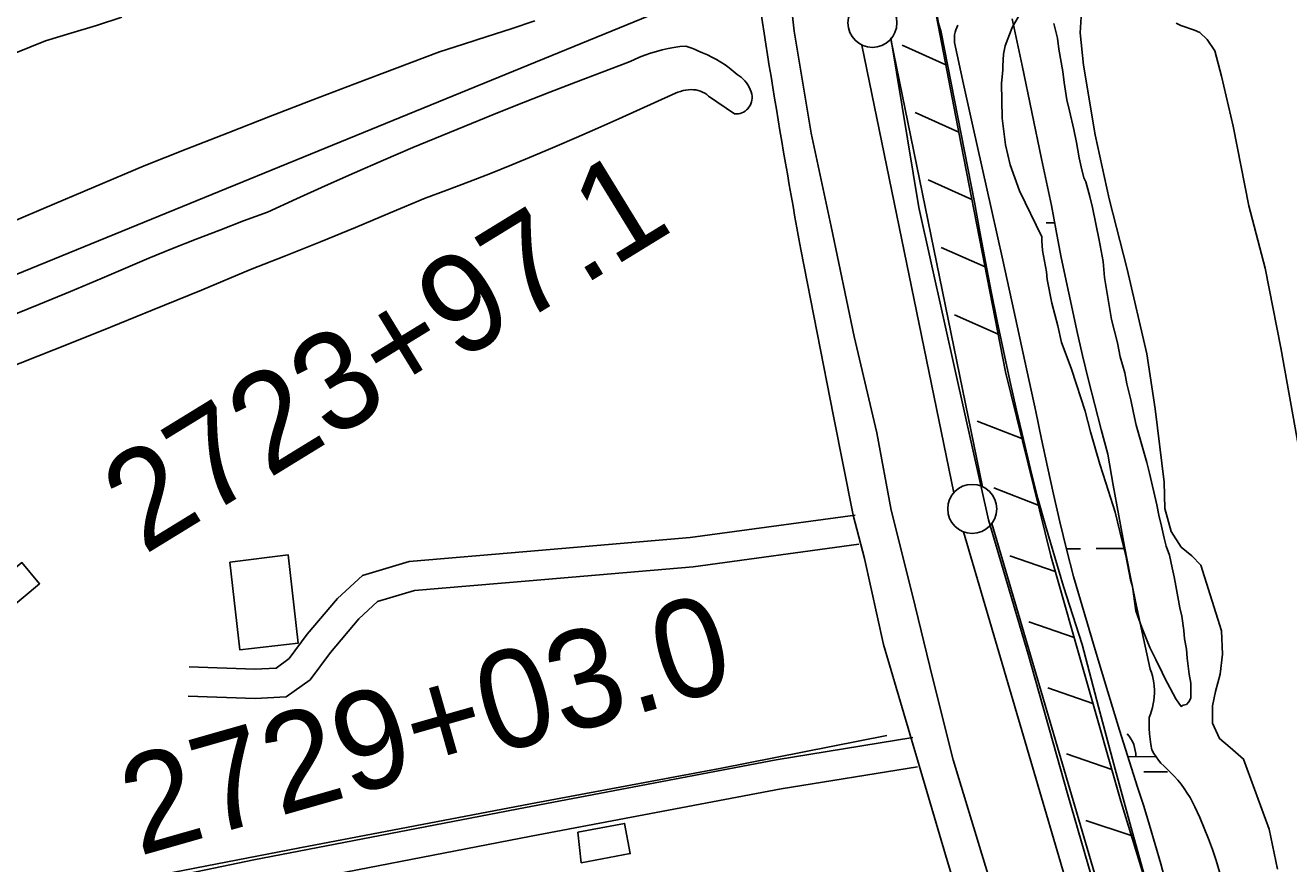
# Model space of a CAD drawing. Extents: x 3568792 to 3606828, y 529143 to 554785.
# Drawn here: x 3573679 to 3574967, y 535909 to 536764 of the extents above; entities that cross this region are included whole.
import ezdxf

# ---------------------------------------------------------------- set-up
doc = ezdxf.new("R2010")
doc.units = 0
for name, color, linetype in [('V-BLDG-OTLN', 7, 'Continuous'), ('V-FLOD-BASE', 7, 'Continuous'), ('V-LEVE-TOET', 7, 'Continuous'), ('V-ROAD-CNTR', 7, 'Continuous'), ('V-RRAP-FSHR', 7, 'Continuous'), ('V-SITE-VEGE', 7, 'Continuous'), ('V-SURV-IDEN', 7, 'Continuous'), ('V-SURV-LINE', 7, 'Continuous'), ('V-TOPO-SHOR', 7, 'Continuous'), ('V-WETL-SWMP', 7, 'Continuous')]:
    doc.layers.add(name, color=color, linetype=linetype)

msp = doc.modelspace()

# ---------------------------------------------------------------- linework, layer by layer
at = {"layer": 'V-BLDG-OTLN'}
for points in [[(3573624.8, 536174.7), (3573675.1, 536216.6), (3573693.2, 536195), (3573642.9, 536153)], [(3573887.1, 536216.8), (3573946.8, 536224.4), (3573957, 536134.4), (3573897.3, 536127.7)], [(3574242, 535941.6), (3574289.8, 535950.5), (3574295.6, 535919.7), (3574245.6, 535910.4)]]:
    msp.add_lwpolyline(points, close=True, dxfattribs=at)
at = {"layer": 'V-FLOD-BASE'}
msp.add_lwpolyline([(3574561.4, 536751.6), (3574590, 536578.7), (3574627.5, 536409.3), (3574661, 536260.1), (3574701.4, 536123.1), (3574741.9, 535979.6), (3574792.5, 535804.9)], dxfattribs=at)
at = {"layer": 'V-LEVE-TOET'}
msp.add_line((3574612.8, 536757.6), (3574646.7, 536584.2), dxfattribs=at)
for points in [[(3574612.8, 536757.6), (3574610, 536766.6), (3574606.1, 536787.6), (3574604.1, 536804), (3574601.8, 536812.6), (3574599.3, 536834), (3574599.5, 536850.1), (3574599.4, 536861.7)], [(3574459, 536807.7), (3574457.9, 536801.8), (3574462.8, 536758.4), (3574479.9, 536654.6), (3574500.3, 536559.3), (3574523.9, 536447.1), (3574547.1, 536348.9), (3574561.8, 536270), (3574583.2, 536184.8), (3574604, 536097.9)], [(3574646.7, 536584.2), (3574652.2, 536553.7), (3574657.9, 536523.4), (3574663.8, 536493), (3574669.9, 536462.7), (3574676.3, 536432.5), (3574682.8, 536402.3), (3574689.6, 536372.1), (3574696.6, 536342), (3574703.7, 536311.9), (3574711.1, 536281.9), (3574719.7, 536252), (3574728.5, 536222.1), (3574737.5, 536192.3), (3574746.8, 536162.6), (3574756.3, 536132.9), (3574773.1, 536069.3), (3574790.2, 536005.7), (3574807.6, 535942.2), (3574825.1, 535878.8)], [(3574604, 536097.9), (3574624.9, 536015.5), (3574654.1, 535919.2), (3574677, 535844.7)]]:
    msp.add_lwpolyline(points, dxfattribs=at)
at = {"layer": 'V-ROAD-CNTR'}
for points in [[(3574422.7, 536818.6), (3573353.7, 536381.5)], [(3574679.5, 534564.9), (3574682.8, 534585.3), (3574715.6, 534808.4), (3574750, 535010.1), (3574772.8, 535172.9), (3574780.1, 535257.5), (3574780.7, 535303.2), (3574778.8, 535343.1), (3574770, 535401.7), (3574752.2, 535470.8), (3574725.1, 535558.5), (3574678.7, 535714.1), (3574618.7, 535912.6), (3574554, 536132.9), (3574534.5, 536220.7), (3574522.9, 536264.9), (3574502.7, 536365.9), (3574469.6, 536535.8)], [(3574583.8, 536038.1), (3574444.3, 536015.3), (3574188.8, 535966.9), (3573911.7, 535913.3), (3573704.3, 535870.1), (3573650.4, 535865.4), (3573596.8, 535854.9), (3573581.3, 535855.2), (3573570.6, 535861.2), (3573529.7, 535953.7), (3573475, 536085.7), (3573419.6, 536249.1), (3573352.8, 536381)], [(3574588.6, 536008.4), (3574449.5, 535985.7), (3574194.4, 535937.4), (3573917.6, 535883.9), (3573708.7, 535840.3), (3573654.6, 535835.6), (3573599.4, 535824.9), (3573573.2, 535825.3), (3573547.2, 535840), (3573502.1, 535941.9), (3573446.9, 536075.2), (3573391.9, 536237.4), (3573326.2, 536367.1)], [(3574524.8, 536264.9), (3574356.5, 536242.1), (3574190.1, 536227.7), (3574070.1, 536217.7), (3574022.6, 536203.5), (3573997, 536180), (3573966.2, 536143.7), (3573947.7, 536118.6), (3573934.3, 536109), (3573912.6, 536107.8), (3573845.8, 536110.3)], [(3574528.8, 536235.2), (3574359.8, 536212.3), (3574192.6, 536197.8), (3574075.7, 536188.1), (3574037.8, 536176.7), (3574018.7, 536159.2), (3573989.8, 536125), (3573969, 536096.9), (3573944.6, 536079.6), (3573912.9, 536077.8), (3573844.7, 536080.3)]]:
    msp.add_lwpolyline(points, dxfattribs=at)
msp.add_arc((3582476.1, 538008.9), 8140.9, 187.90567, 190.42493, dxfattribs=at)
at = {"layer": 'V-RRAP-FSHR'}
for p, q in [((3574617.4, 536724.3), (3574572.8, 536744.2)), ((3574630.7, 536655.5), (3574586.1, 536675.4)), ((3574644, 536586.8), (3574599.4, 536606.7)), ((3574657.5, 536518.1), (3574612.8, 536538)), ((3574670.9, 536449.4), (3574626.2, 536469.3)), ((3574695, 536343.2), (3574649.5, 536360.9)), ((3574711.7, 536275.2), (3574666.2, 536292.9)), ((3574728.9, 536207.4), (3574682.8, 536223.3)), ((3574748.2, 536140.1), (3574702, 536156)), ((3574767.4, 536072.8), (3574721.3, 536088.7)), ((3574786.6, 536005.4), (3574740.5, 536021.4)), ((3574806.5, 535938.3), (3574760.1, 535953.4))]:
    msp.add_line(p, q, dxfattribs=at)
for points in [[(3574678.3, 536411.2), (3574633.1, 536642.9), (3574604.1, 536793)], [(3575531.2, 534572.1), (3575539, 534615.7), (3575534.6, 534648.2), (3575515.9, 534690.6), (3575477.1, 534750.6), (3575403.9, 534841.3), (3575218.5, 535097.2), (3575070.7, 535300.3), (3575019.9, 535377.2), (3574957.7, 535513.9), (3574913.3, 535625.4), (3574863.8, 535751.1), (3574795.8, 535973.3), (3574724.4, 536223.4), (3574678.3, 536411.2)]]:
    msp.add_lwpolyline(points, dxfattribs=at)
at = {"layer": 'V-SITE-VEGE'}
for points in [[(3574198.1, 536769.1), (3574174, 536760.9), (3574149.8, 536752.9), (3574125.5, 536745.1), (3574101.2, 536737.5), (3574058, 536721.2), (3574014.8, 536704.8), (3573971.7, 536688.3), (3573928.6, 536671.7), (3573885.6, 536654.9), (3573842.6, 536638), (3573799.7, 536621), (3573748.4, 536599.3), (3573697.1, 536577.6), (3573645.9, 536555.8)], [(3573667.2, 536735.6), (3573699.1, 536748.6), (3573725.2, 536756.4), (3573751.1, 536764.4), (3573777, 536772.7)], [(3574727.7, 536766.4), (3574731.2, 536751.3), (3574732.6, 536740.2), (3574736.7, 536717.2), (3574738.1, 536706), (3574740.9, 536688.3), (3574743.6, 536677.1), (3574747.8, 536658.1), (3574750.5, 536645), (3574753.3, 536629.2), (3574755.3, 536620), (3574758.1, 536608.9), (3574760.1, 536604.9), (3574764.1, 536589.8), (3574766.9, 536578.7), (3574773.7, 536545.2), (3574777.9, 536523.5), (3574779.3, 536507.1), (3574786.3, 536464.4), (3574792.4, 536440.8), (3574795.2, 536426.4), (3574799.9, 536410), (3574802, 536398.8), (3574806.1, 536382.4), (3574808.8, 536369.3), (3574811.5, 536356.8), (3574822.4, 536318.7), (3574825.1, 536307.6), (3574832.6, 536275.4), (3574834.7, 536264.9), (3574837.4, 536253.8), (3574840.2, 536241.3), (3574842.2, 536233.4), (3574845.6, 536224.2), (3574848.3, 536211.1), (3574850.4, 536201.9), (3574851.8, 536192.7), (3574855.9, 536170.4), (3574858, 536161.9), (3574860.1, 536147.4), (3574860.8, 536138.9), (3574862.9, 536128.4), (3574863.6, 536119.2), (3574865.7, 536102.7), (3574867.1, 536093.6), (3574867.2, 536078.4), (3574865.3, 536074.5), (3574862.7, 536071.8), (3574859.4, 536071.1), (3574857.5, 536069.8), (3574852.1, 536077.6), (3574840.8, 536098.6), (3574838.1, 536104.5), (3574831.4, 536117.6), (3574825.4, 536130), (3574817.3, 536150.3), (3574811.2, 536167.4), (3574807.7, 536192.3), (3574805.7, 536198.9), (3574800.9, 536223.8), (3574797.5, 536237), (3574790, 536267.8), (3574780.5, 536298), (3574774.4, 536317), (3574764.9, 536349.8), (3574759.5, 536370.8), (3574750.7, 536398.3), (3574745.3, 536414.7), (3574735.2, 536441), (3574731.7, 536458), (3574725.6, 536481), (3574720.8, 536505.3), (3574720.1, 536513.2), (3574716, 536534.8), (3574715.2, 536544.7), (3574715.2, 536548.6), (3574692.4, 536595.8), (3574683, 536622), (3574678.2, 536642.4), (3574674.7, 536669.9), (3574674.3, 536705.5), (3574675.5, 536718.6), (3574675.5, 536723.2), (3574676.1, 536735.1), (3574678, 536743.6), (3574685, 536762.1), (3574691.5, 536773.3)], [(3573659.9, 536466.4), (3573692.3, 536479.7), (3573724.6, 536493.1), (3573756.9, 536506.7), (3573780.8, 536516.9), (3573804.7, 536526.9), (3573828.8, 536536.7), (3573852.9, 536546.3), (3573877.1, 536555.7), (3573901.3, 536564.9), (3573925.7, 536574), (3573955.1, 536587.6), (3573984.6, 536600.9), (3574014.2, 536614.1), (3574043.9, 536627), (3574073.8, 536639.7), (3574103.7, 536652.2), (3574133.7, 536664.4), (3574160.2, 536675.2), (3574186.8, 536685.9), (3574213.4, 536696.3), (3574240.1, 536706.6), (3574266.9, 536716.7), (3574293.8, 536726.7), (3574299.3, 536729.3), (3574304.9, 536731.8), (3574310.6, 536734), (3574316.3, 536736.1), (3574322.2, 536737.8), (3574328.1, 536739.4), (3574334.1, 536740.7), (3574340.1, 536741.8), (3574346.1, 536742.7), (3574352.2, 536743.3), (3574355.4, 536742.3), (3574358.5, 536741.2), (3574361.6, 536739.8)], [(3574361.6, 536739.8), (3574364.5, 536738.3), (3574369.4, 536736.5), (3574374.2, 536734.4), (3574378.9, 536732.1), (3574383.4, 536729.7), (3574387.9, 536727), (3574392.3, 536724.1), (3574396.5, 536721.1), (3574400.6, 536717.8), (3574404.5, 536714.4), (3574406.6, 536713), (3574408.7, 536711.4), (3574410.6, 536709.6), (3574412.4, 536707.8), (3574414, 536705.7), (3574415.5, 536703.6), (3574416.8, 536701.4), (3574417.9, 536699), (3574418.8, 536696.6), (3574419.5, 536694.1), (3574419.8, 536692.2), (3574419.8, 536690.2), (3574419.6, 536688.2), (3574419.1, 536686.3), (3574418.5, 536684.5), (3574417.7, 536682.7), (3574416.6, 536681), (3574415.4, 536679.4), (3574414.2, 536678.1), (3574412.7, 536676.9), (3574411.1, 536675.8), (3574409.4, 536675.1), (3574407.6, 536674.5), (3574405.8, 536674.2), (3574403.9, 536674.1), (3574402, 536674.3), (3574375.5, 536692.3), (3574373.6, 536693.8), (3574371.5, 536695.1), (3574369.4, 536696.3), (3574367.1, 536697.2), (3574364.8, 536697.9), (3574362.4, 536698.5), (3574360, 536698.8), (3574357.6, 536698.9), (3574354.8, 536698.8), (3574352.1, 536698.4), (3574349.4, 536697.9), (3574346.7, 536697.1), (3574344.1, 536696.1), (3574341.8, 536695.1), (3574284, 536669.2), (3574262.4, 536659.4), (3574240.6, 536649.9), (3574218.8, 536640.5), (3574196.9, 536631.2), (3574174.9, 536622.2), (3574152.9, 536613.4), (3574130.8, 536604.7), (3574108.6, 536596.2), (3574086.3, 536588), (3574050.8, 536573.1), (3574015.3, 536558.4), (3573979.7, 536543.8), (3573944, 536529.5), (3573908.2, 536515.3), (3573858.2, 536494.5), (3573808.1, 536473.9), (3573757.9, 536453.5), (3573707.6, 536433.4), (3573657.2, 536413.4)]]:
    msp.add_lwpolyline(points, dxfattribs=at)
at = {"layer": 'V-SURV-LINE'}
for points in [[(3574625.6, 536287.8), (3574531.9, 536744.3)], [(3574561.3, 536750.4), (3574654.9, 536293.9)], [(3574664.3, 536256.4), (3574839.4, 535660.3)], [(3574810.6, 535651.8), (3574635.5, 536247.9)]]:
    msp.add_lwpolyline(points, dxfattribs=at)
for centre in [(3574542.5, 536766.9), (3574644.3, 536271.3)]:
    msp.add_circle(centre, 25, dxfattribs=at)
at = {"layer": 'V-TOPO-SHOR'}
for points in [[(3574868.2, 536223.4), (3574857.5, 536232.3), (3574847.3, 536248.3), (3574840.9, 536271.8), (3574840, 536298.4), (3574830.9, 536373.4), (3574822.3, 536429.3), (3574802.5, 536515.7), (3574784, 536587.6), (3574769.8, 536652.6), (3574757.8, 536723.7), (3574754.4, 536756.9), (3574755.7, 536778.7), (3574758.4, 536796.7), (3574770.7, 536824.6), (3574785.2, 536845.4), (3574785.7, 536845.7)], [(3574852.2, 536766.8), (3574857.1, 536764.4), (3574871, 536759.5), (3574876.3, 536757), (3574884, 536749.9), (3574891.6, 536738.3), (3574898.4, 536712.6), (3574910.5, 536661.7), (3574926.4, 536580.3), (3574943.1, 536516.9), (3574958.9, 536435.5), (3574979.3, 536321.8)], [(3574557.4, 536040.1), (3574387, 536006.7), (3574193.8, 535970.5), (3573958.5, 535925.7), (3573744.6, 535884.2), (3573647.2, 535865.8), (3573608.9, 535859), (3573592.1, 535858.4), (3573585.2, 535860.3), (3573580, 535865.3), (3573577.8, 535872.1), (3573550.7, 535957.6), (3573506.4, 536099.7), (3573445.5, 536252.3), (3573420, 536315.2)], [(3574889.3, 536070.5), (3574892.4, 536085.2), (3574897.2, 536102.6), (3574899.6, 536123), (3574898.7, 536147), (3574877.5, 536214), (3574868.2, 536223.4)], [(3574955.7, 535904), (3574947.1, 535944.6), (3574921.1, 536016.1), (3574907.4, 536027.8), (3574896.6, 536037), (3574889.5, 536052.9), (3574889.3, 536070.5)]]:
    msp.add_lwpolyline(points, dxfattribs=at)
at = {"layer": 'V-WETL-SWMP'}
for p, q in [((3574719.8, 536563), (3574728.3, 536563.1)), ((3574740.5, 536230.5), (3574754.6, 536230.6)), ((3574770.6, 536230.8), (3574800.1, 536231)), ((3574803, 536018.4), (3574831.6, 536018.7)), ((3574831.3, 536018.7), (3574831.3, 536019.3)), ((3574819.4, 536003.1), (3574843.4, 536003.3))]:
    msp.add_line(p, q, dxfattribs=at)
for points in [[(3574685.2, 536771.1), (3574695.1, 536723.5), (3574705.1, 536675.9), (3574715.1, 536628.2), (3574725, 536580.6), (3574729.8, 536555), (3574734.8, 536529.5), (3574740, 536504), (3574745.4, 536478.6), (3574751.1, 536453.2), (3574756.9, 536427.8), (3574763, 536402.5), (3574769.3, 536377.3), (3574775.9, 536352.1), (3574782.6, 536327), (3574788.1, 536295.6), (3574793.8, 536264.2), (3574799.7, 536232.8), (3574805.9, 536201.6), (3574812.3, 536170.3), (3574818.9, 536139.1), (3574825.8, 536108), (3574827, 536104.5), (3574828, 536101.1), (3574828.9, 536097.6), (3574829.5, 536094), (3574829.9, 536090.4), (3574830.2, 536086.8), (3574830.2, 536083.2), (3574830, 536079.6), (3574829.6, 536076), (3574829, 536072.4), (3574828.2, 536068.9), (3574827.2, 536065.4), (3574826, 536062), (3574824.6, 536058.6), (3574824.6, 536053.1), (3574824.8, 536047.6), (3574825.1, 536042), (3574825.8, 536036.5)], [(3574841.8, 535889.8), (3574836.5, 535909.4), (3574830.9, 535929), (3574825.1, 535948.6), (3574819.2, 535968), (3574813, 535987.4), (3574806.7, 536006.8), (3574794.5, 536045.8), (3574782.5, 536084.8), (3574770.6, 536124), (3574759, 536163.1), (3574747.6, 536202.4), (3574740.6, 536230.2), (3574733.8, 536258.2), (3574727.3, 536286.2), (3574721, 536314.3), (3574714.9, 536342.4), (3574709.1, 536370.5), (3574698.1, 536422.1), (3574686.9, 536473.6), (3574675.5, 536525.1), (3574663.9, 536576.6), (3574654.3, 536619.1), (3574644.8, 536661.7), (3574635.5, 536704.3), (3574626.2, 536747), (3574626.1, 536749.6), (3574626.1, 536752.2), (3574626.4, 536754.8), (3574626.9, 536757.3), (3574627.6, 536759.8), (3574628.5, 536762.3), (3574629.5, 536764.6)], [(3574825.8, 536036.5), (3574826.6, 536031), (3574827.6, 536025.6), (3574829.5, 536022), (3574831.8, 536018.5), (3574834.2, 536015.2), (3574836.8, 536012), (3574839.7, 536009.1), (3574842.7, 536006.3), (3574846.6, 536002.6), (3574850.4, 535998.7), (3574854, 535994.6), (3574857.4, 535990.4), (3574860.6, 535986), (3574863.6, 535981.5), (3574866.5, 535976.9), (3574869.1, 535972.1), (3574871.4, 535967.3), (3574876.3, 535956.6), (3574880.8, 535945.8), (3574885.2, 535934.9), (3574889.3, 535923.9), (3574893.2, 535912.8), (3574899.8, 535889.6)]]:
    msp.add_lwpolyline(points, dxfattribs=at)
msp.add_arc((3574776, 536018.7), 35.2, 359.7115, 41.2551, dxfattribs=at)

# ---------------------------------------------------------------- texts
at = {"layer": 'V-SURV-IDEN'}
for s, rotation, p in [('2723+97.1', 31.5435, (3573799.7, 536223.8)), ('2729+03.0', 15.9058, (3573794.4, 535917))]:
    msp.add_text(s, height=100, rotation=rotation, dxfattribs=at).set_placement(p)

doc.saveas('drawing.dxf')
